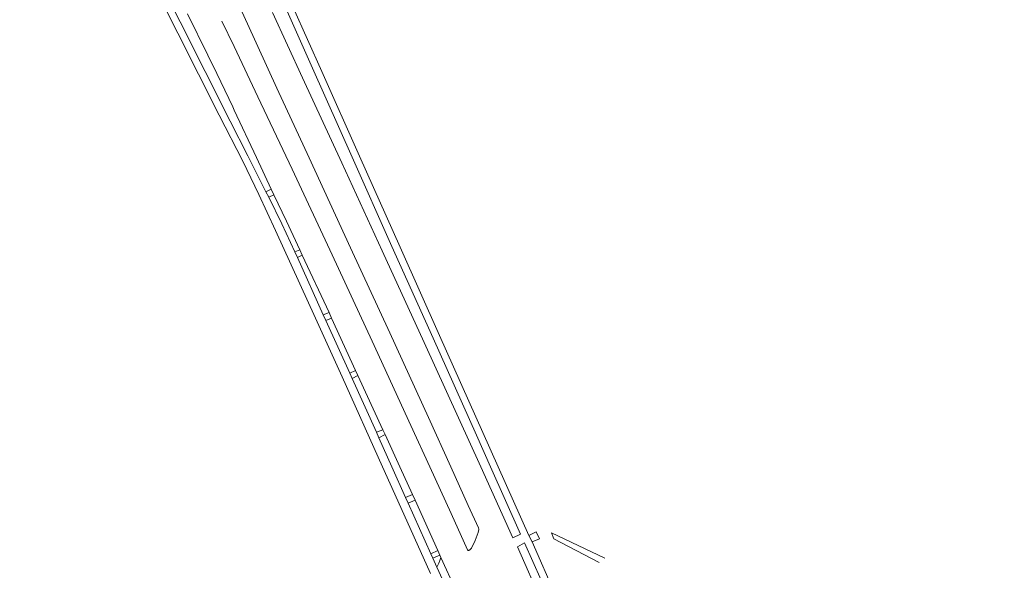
# Model space of a CAD drawing. Extents: x 145000 to 155000, y 457500 to 470000.
# Tile 368 of 548: x 147307 to 147667, y 467962 to 468163. Entities that reach past the tile are written whole.
import ezdxf

# ---------------------------------------------------------------- set-up
doc = ezdxf.new("R2010")
doc.units = 0
doc.header["$LTSCALE"] = 0.2
doc.header["$MEASUREMENT"] = 0
doc.layers.add('kant verharding', color=252, linetype='Continuous', lineweight=0)

msp = doc.modelspace()

# ---------------------------------------------------------------- linework, layer by layer
at = {"layer": 'kant verharding', "linetype": 'Continuous', "lineweight": 0}
for p, q in [((147375.56, 468150.56), (147368.14, 468165.67)), ((147399.27, 468166.07), (147410.16, 468142.22)), ((147380.66, 468162.95), (147385.15, 468153.66)), ((147378.84, 468143.81), (147375.56, 468150.56)), ((147384.65, 468131.64), (147378.84, 468143.81)), ((147410.16, 468142.22), (147424.54, 468111.12)), ((147424.54, 468111.12), (147439.37, 468078.93)), ((147398.7, 468101.55), (147396.79, 468100.6)), ((147396.79, 468100.6), (147397.85, 468098.55)), ((147397.85, 468098.55), (147399.7, 468099.42)), ((147398.7, 468101.55), (147399.7, 468099.42)), ((147407.38, 468078.61), (147409.17, 468079.39)), ((147407.38, 468078.61), (147408.31, 468076.49)), ((147410.1, 468077.38), (147408.31, 468076.49)), ((147409.17, 468079.39), (147410.1, 468077.38)), ((147410.1, 468077.38), (147419.88, 468056.42)), ((147439.37, 468078.93), (147454.74, 468045.48)), ((147408.31, 468076.49), (147417.8, 468055.53)), ((147417.8, 468055.53), (147419.88, 468056.42)), ((147417.8, 468055.53), (147418.73, 468053.45)), ((147419.88, 468056.42), (147420.79, 468054.38)), ((147420.79, 468054.38), (147418.73, 468053.45))]:
    msp.add_line(p, q, dxfattribs=at)
at = {"layer": 'kant verharding', "lineweight": 0}
for p, q in [((147418.73, 468053.45), (147427.48, 468034.18)), ((147420.79, 468054.38), (147429.61, 468035.16)), ((147454.74, 468045.48), (147475.43, 468000)), ((147427.48, 468034.18), (147429.61, 468035.16)), ((147427.48, 468034.18), (147428.33, 468032.33)), ((147429.61, 468035.16), (147430.4, 468033.33)), ((147430.4, 468033.33), (147428.33, 468032.33)), ((147428.33, 468032.33), (147437.19, 468012.64)), ((147430.4, 468033.33), (147439.57, 468013.57)), ((147439.57, 468013.57), (147437.19, 468012.64)), ((147437.19, 468012.64), (147438.12, 468010.6)), ((147439.57, 468013.57), (147440.43, 468011.77)), ((147440.43, 468011.77), (147438.12, 468010.6)), ((147438.12, 468010.6), (147442.86, 468000)), ((147440.43, 468011.77), (147445.79, 468000)), ((147442.86, 468000), (147447.87, 467988.78)), ((147445.79, 468000), (147450.39, 467989.9)), ((147481.77, 468000), (147492.95, 467974.91)), ((147450.39, 467989.9), (147447.87, 467988.78)), ((147447.87, 467988.78), (147448.86, 467986.68)), ((147451.33, 467987.76), (147448.86, 467986.68)), ((147450.39, 467989.9), (147451.33, 467987.76)), ((147451.33, 467987.76), (147459.64, 467969.4)), ((147448.86, 467986.68), (147457.11, 467968.21)), ((147474.44, 467975.97), (147474.63, 467977.08)), ((147474.62, 467977.24), (147474.52, 467977.74)), ((147474.63, 467977.08), (147474.62, 467977.24)), ((147471.97, 467970.25), (147473.38, 467973.09)), ((147473.38, 467973.09), (147474.44, 467975.97)), ((147492.95, 467974.91), (147494.14, 467972.52)), ((147459.64, 467969.4), (147457.11, 467968.21)), ((147459.64, 467969.4), (147460.4, 467967.66)), ((147470.58, 467969.61), (147470.8, 467969.43)), ((147470.8, 467969.43), (147471.02, 467969.41)), ((147471.02, 467969.41), (147471.17, 467969.46)), ((147471.17, 467969.46), (147471.39, 467969.61)), ((147471.39, 467969.61), (147471.97, 467970.25)), ((147457.11, 467968.21), (147457.89, 467966.54)), ((147460.4, 467967.66), (147457.89, 467966.54)), ((147457.89, 467966.54), (147459.32, 467963.34)), ((147460.01, 467964.75), (147460.43, 467965.76)), ((147460.4, 467967.66), (147460.79, 467966.79)), ((147460.43, 467965.76), (147460.79, 467966.79)), ((147460.79, 467966.79), (147466.24, 467954.85)), ((147459.32, 467963.34), (147459.68, 467964.04)), ((147459.32, 467963.34), (147462.69, 467955.82)), ((147459.68, 467964.04), (147460.01, 467964.75))]:
    msp.add_line(p, q, dxfattribs=at)
at = {"layer": 'kant verharding', "lineweight": 0, "flags": 128}
for points in [[(147481.77, 468000), (147476.15, 468012.59), (147460.3, 468048.03), (147445.85, 468080.3), (147431.08, 468113.59), (147417.25, 468144.52), (147401.56, 468179.77), (147386.68, 468213.13), (147375.93, 468237.1), (147364.98, 468261.38), (147356.71, 468280.06), (147352.21, 468290.6), (147350.25, 468295.19), (147343.8, 468311.4)], [(147341.49, 468310.46), (147347.41, 468295.5), (147349.95, 468289.5), (147353.98, 468279.98), (147362.85, 468260.2), (147373.46, 468236.52), (147384.29, 468212.14), (147399.17, 468178.79), (147413.86, 468145.77), (147428.38, 468113.2), (147442.9, 468080.57), (147457.97, 468046.99), (147473.76, 468011.53), (147478.91, 468000)], [(147306.76, 468274.72), (147309.29, 468269.71), (147310.47, 468267.37), (147320.21, 468247.45), (147327.67, 468232.45), (147335.26, 468217.05), (147349.68, 468188.31), (147364.64, 468158.58), (147379.71, 468128.58), (147388.32, 468111.81), (147394.25, 468099.62), (147400.27, 468086.44), (147414.95, 468054.29), (147424.68, 468032.89), (147439.46, 468000)], [(147371.23, 468202.79), (147380.28, 468183.34), (147390.12, 468161.94), (147400.85, 468138.5), (147412.67, 468112.96), (147427.77, 468080.12), (147442.14, 468048.93), (147456.29, 468017.99), (147464.44, 468000)], [(147385.15, 468153.66), (147393.89, 468135.29), (147406.42, 468108.82), (147421.06, 468077.57), (147435.69, 468045.93), (147449.86, 468015.16), (147456.77, 468000)], [(147439.46, 468000), (147445.03, 467987.59), (147456.95, 467960.97)], [(147456.77, 468000), (147464.54, 467982.95), (147470.58, 467969.61)], [(147474.52, 467977.74), (147470.83, 467985.88), (147464.44, 468000)], [(147475.43, 468000), (147487.14, 467974.08), (147489.93, 467975.31), (147478.91, 468000)], [(147492.95, 467974.91), (147495.65, 467976.24), (147496.89, 467973.71), (147494.14, 467972.52)], [(147520.7, 467966.55), (147501.2, 467975.91), (147502.09, 467973.65), (147518.74, 467964.98)], [(147500.56, 467951.72), (147491.38, 467972.17), (147488.77, 467970.69), (147497.76, 467950.54)], [(147494.14, 467972.52), (147502.85, 467952.83), (147513.99, 467927.97), (147528.07, 467896.42), (147535.89, 467878.82), (147537.15, 467876), (147556.23, 467833.55), (147570.82, 467801.05), (147585.66, 467767.68), (147599.37, 467737.13), (147613, 467706.62), (147627.24, 467674.58), (147643.42, 467638.48), (147655.79, 467610.54), (147664.5, 467590.7), (147666.43, 467585.98), (147666.85, 467584.52)]]:
    msp.add_lwpolyline(points, dxfattribs=at)
at = {"layer": 'kant verharding', "linetype": 'Continuous', "lineweight": 0, "flags": 128}
for points in [[(147316.5, 468260.98), (147322.54, 468248.49), (147329.17, 468235.21), (147337.3, 468218.68), (147350.95, 468191.37), (147365.41, 468162.71), (147383.7, 468126.38), (147390.17, 468113.73), (147396.79, 468100.6)], [(147384.65, 468131.64), (147385.18, 468130.4), (147393.36, 468113.1), (147398.7, 468101.55)], [(147399.7, 468099.42), (147404.34, 468089.8), (147409.17, 468079.39)], [(147397.85, 468098.55), (147402.6, 468088.87), (147407.38, 468078.61)]]:
    msp.add_lwpolyline(points, dxfattribs=at)

doc.saveas('drawing.dxf')
